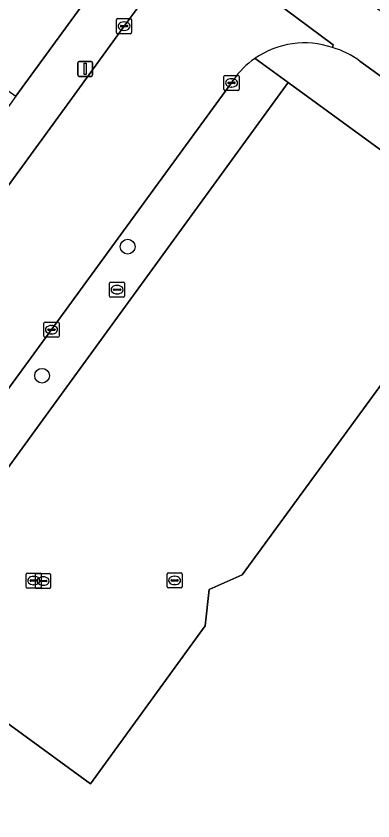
# Model space of a CAD drawing. Extents: x 159039 to 160102, y 381214 to 382524.
# Drawn here: x 159844.9 to 159868.6, y 382266.7 to 382320.1 of the extents above; entities that cross this region are included whole.
import ezdxf

# ---------------------------------------------------------------- set-up
doc = ezdxf.new("R2010")
doc.units = 0
for name, color, linetype in [('IMGEO_Boom', 7, 'Continuous'), ('IMGEO_Brandkraan', 7, 'Continuous'), ('IMGEO_Erf', 7, 'Continuous'), ('IMGEO_Groenvoorziening', 7, 'Continuous'), ('IMGEO_Hek', 7, 'Continuous'), ('IMGEO_Kolk', 7, 'Continuous'), ('IMGEO_Lichtmast', 7, 'Continuous'), ('IMGEO_Pand', 7, 'Continuous'), ('IMGEO_Rijbaan_lokaal_gesloten', 7, 'Continuous'), ('IMGEO_Rioolput', 7, 'Continuous'), ('IMGEO_Voetpad_open', 7, 'Continuous')]:
    doc.layers.add(name, color=color, linetype=linetype)

msp = doc.modelspace()

# ---------------------------------------------------------------- linework, layer by layer
at = {"layer": 'IMGEO_Boom'}
for centre in [(159852.296, 382304.766), (159846.614, 382296.205)]:
    msp.add_circle(centre, 0.489, dxfattribs=at)
at = {"layer": 'IMGEO_Brandkraan'}
for p, q in [((159851.095, 382301.49), (159851.095, 382302.342)), ((159851.17, 382302.416), (159852.022, 382302.416)), ((159851.583, 382302.196), (159851.608, 382302.196)), ((159852.096, 382302.342), (159852.096, 382301.49)), ((159851.354, 382301.91), (159851.354, 382301.922)), ((159851.792, 382301.873), (159851.394, 382301.873)), ((159851.397, 382301.959), (159851.795, 382301.959)), ((159851.606, 382301.636), (159851.581, 382301.636)), ((159851.838, 382301.922), (159851.838, 382301.91)), ((159852.022, 382301.416), (159851.17, 382301.416))]:
    msp.add_line(p, q, dxfattribs=at)
for points in [[(159851.095, 382301.49), (159851.095, 382302.342)], [(159851.17, 382302.416), (159852.022, 382302.416)], [(159852.096, 382302.342), (159852.096, 382301.49)], [(159852.022, 382301.416), (159851.17, 382301.416)]]:
    msp.add_lwpolyline(points, dxfattribs=at)
for centre, radius, start, end in [((159851.172, 382302.34), 0.0765, 91.552, 178.448), ((159851.172, 382302.34), 0.0765, 91.552, 178.448), ((159852.02, 382302.34), 0.0765, 1.552, 88.448), ((159852.02, 382302.34), 0.0765, 1.552, 88.448), ((159851.394, 382301.919), 0.0403, 85.8775, 175.7526), ((159851.391, 382301.909), 0.0366, 178.938, 274.7102), ((159851.795, 382301.916), 0.043, 264.8664, 352.4533), ((159851.799, 382301.921), 0.0386, 1.7309, 96.639), ((159851.172, 382301.492), 0.0765, 181.552, 268.448), ((159851.172, 382301.492), 0.0765, 181.552, 268.448), ((159852.02, 382301.492), 0.0765, 271.552, 358.448), ((159852.02, 382301.492), 0.0765, 271.552, 358.448)]:
    msp.add_arc(centre, radius, start, end, dxfattribs=at)
for centre, major_axis, ratio, start_param, end_param in [((159851.582, 382301.916), (-0.387, 0.002), 0.722429, 4.712389, 7.853982), ((159851.607, 382301.916), (-0.39, 0.002), 0.717154, 1.570796, 4.712389)]:
    msp.add_ellipse(centre, major_axis=major_axis, ratio=ratio, start_param=start_param, end_param=end_param, dxfattribs=at)
at = {"layer": 'IMGEO_Erf'}
for points in [[(160020.599, 382175.649), (160018.833, 382185.122), (160016.035, 382191.866), (160011.539, 382198.625), (160000, 382209.509), (159996.562, 382212.688), (159994.765, 382214.349), (159989.664, 382219.065), (159981.55, 382228.4), (159979.665, 382230.1), (159979.923, 382230.447), (159954.631, 382248.87), (159933.642, 382264.157), (159929.854, 382266.916), (159862.948, 382315.648), (159846.318, 382292.787), (159843.971, 382289.56), (159826.149, 382265.058), (159823.166, 382260.958), (159815.195, 382250)], [(159860.619, 382221.869), (159847.489, 382231.418), (159824.251, 382248.347), (159834.092, 382261.89), (159831.074, 382264.097), (159839.967, 382276.314), (159849.826, 382269.137), (159857.448, 382279.611), (159857.704, 382282.03), (159859.901, 382282.988), (159869.625, 382296.32), (159894.849, 382277.968), (159899.284, 382274.741), (159901.665, 382274.497), (159902.64, 382272.295), (159906.987, 382269.124), (159928.753, 382253.251), (159931.134, 382253.007), (159932.105, 382250.815), (159951.642, 382236.581), (159972.007, 382221.738)]]:
    msp.add_lwpolyline(points, dxfattribs=at)
at = {"layer": 'IMGEO_Groenvoorziening'}
msp.add_lwpolyline([(159849.969, 382325.173), (159845.391, 382328.496), (159838.908, 382320.092), (159838.34, 382319.355), (159844.882, 382314.749), (159850.377, 382322.305)], dxfattribs=at)
at = {"layer": 'IMGEO_Hek'}
for points in [[(159846.318, 382292.787), (159862.948, 382315.648)], [(159862.948, 382315.648), (159929.854, 382266.916)], [(159843.971, 382289.56), (159846.318, 382292.787)]]:
    msp.add_lwpolyline(points, dxfattribs=at)
at = {"layer": 'IMGEO_Kolk'}
for p, q in [((159851.557, 382318.971), (159851.557, 382319.823)), ((159851.632, 382319.897), (159852.484, 382319.897)), ((159852.558, 382319.823), (159852.558, 382318.971)), ((159851.816, 382319.391), (159851.816, 382319.403)), ((159852.254, 382319.354), (159851.856, 382319.354)), ((159851.859, 382319.44), (159852.257, 382319.44)), ((159852.045, 382319.677), (159852.07, 382319.677)), ((159852.3, 382319.403), (159852.3, 382319.391)), ((159852.484, 382318.897), (159851.632, 382318.897)), ((159852.068, 382319.117), (159852.043, 382319.117)), ((159858.688, 382315.206), (159858.688, 382316.058)), ((159858.763, 382316.132), (159859.615, 382316.132)), ((159859.689, 382316.058), (159859.689, 382315.206)), ((159858.947, 382315.626), (159858.947, 382315.638)), ((159859.385, 382315.589), (159858.987, 382315.589)), ((159858.99, 382315.675), (159859.388, 382315.675)), ((159859.176, 382315.912), (159859.201, 382315.912)), ((159859.431, 382315.638), (159859.431, 382315.626)), ((159859.615, 382315.132), (159858.763, 382315.132)), ((159859.199, 382315.352), (159859.174, 382315.352)), ((159846.739, 382298.834), (159846.739, 382299.686)), ((159846.814, 382299.76), (159847.666, 382299.76)), ((159847.227, 382299.54), (159847.252, 382299.54)), ((159847.74, 382299.686), (159847.74, 382298.834)), ((159846.998, 382299.254), (159846.998, 382299.266)), ((159847.436, 382299.217), (159847.038, 382299.217)), ((159847.041, 382299.303), (159847.439, 382299.303)), ((159847.25, 382298.98), (159847.225, 382298.98)), ((159847.482, 382299.266), (159847.482, 382299.254)), ((159847.666, 382298.76), (159846.814, 382298.76))]:
    msp.add_line(p, q, dxfattribs=at)
for points in [[(159851.557, 382318.971), (159851.557, 382319.823)], [(159851.632, 382319.897), (159852.484, 382319.897)], [(159852.558, 382319.823), (159852.558, 382318.971)], [(159852.484, 382318.897), (159851.632, 382318.897)], [(159858.688, 382315.206), (159858.688, 382316.058)], [(159858.763, 382316.132), (159859.615, 382316.132)], [(159859.689, 382316.058), (159859.689, 382315.206)], [(159859.615, 382315.132), (159858.763, 382315.132)], [(159846.739, 382298.834), (159846.739, 382299.686)], [(159846.814, 382299.76), (159847.666, 382299.76)], [(159847.74, 382299.686), (159847.74, 382298.834)], [(159847.666, 382298.76), (159846.814, 382298.76)]]:
    msp.add_lwpolyline(points, dxfattribs=at)
for centre, radius, start, end in [((159851.634, 382319.821), 0.0765, 91.552, 178.448), ((159851.634, 382319.821), 0.0765, 91.552, 178.448), ((159852.482, 382319.821), 0.0765, 1.552, 88.448), ((159852.482, 382319.821), 0.0765, 1.552, 88.448), ((159851.856, 382319.4), 0.0403, 85.8775, 175.7526), ((159851.853, 382319.39), 0.0366, 178.938, 274.7102), ((159852.257, 382319.397), 0.043, 264.8664, 352.4533), ((159852.261, 382319.402), 0.0386, 1.7309, 96.639), ((159851.634, 382318.973), 0.0765, 181.552, 268.448), ((159851.634, 382318.973), 0.0765, 181.552, 268.448), ((159852.482, 382318.973), 0.0765, 271.552, 358.448), ((159852.482, 382318.973), 0.0765, 271.552, 358.448), ((159858.765, 382316.056), 0.0765, 91.552, 178.448), ((159858.765, 382316.056), 0.0765, 91.552, 178.448), ((159859.613, 382316.056), 0.0765, 1.552, 88.448), ((159859.613, 382316.056), 0.0765, 1.552, 88.448), ((159858.987, 382315.635), 0.0403, 85.8775, 175.7526), ((159858.984, 382315.625), 0.0366, 178.938, 274.7102), ((159859.388, 382315.632), 0.043, 264.8664, 352.4533), ((159859.392, 382315.637), 0.0386, 1.7309, 96.639), ((159858.765, 382315.208), 0.0765, 181.552, 268.448), ((159858.765, 382315.208), 0.0765, 181.552, 268.448), ((159859.613, 382315.208), 0.0765, 271.552, 358.448), ((159859.613, 382315.208), 0.0765, 271.552, 358.448), ((159846.816, 382299.684), 0.0765, 91.552, 178.448), ((159846.816, 382299.684), 0.0765, 91.552, 178.448), ((159847.664, 382299.684), 0.0765, 1.552, 88.448), ((159847.664, 382299.684), 0.0765, 1.552, 88.448), ((159847.038, 382299.263), 0.0403, 85.8775, 175.7526), ((159847.035, 382299.253), 0.0366, 178.938, 274.7102), ((159847.439, 382299.26), 0.043, 264.8664, 352.4533), ((159847.443, 382299.265), 0.0386, 1.7309, 96.639), ((159846.816, 382298.836), 0.0765, 181.552, 268.448), ((159846.816, 382298.836), 0.0765, 181.552, 268.448), ((159847.664, 382298.836), 0.0765, 271.552, 358.448), ((159847.664, 382298.836), 0.0765, 271.552, 358.448)]:
    msp.add_arc(centre, radius, start, end, dxfattribs=at)
for centre, major_axis, ratio, start_param, end_param in [((159852.044, 382319.397), (-0.387, 0.002), 0.722429, 4.712389, 7.853982), ((159852.069, 382319.397), (-0.39, 0.002), 0.717154, 1.570796, 4.712389), ((159859.175, 382315.632), (-0.387, 0.002), 0.722429, 4.712389, 7.853982), ((159859.2, 382315.632), (-0.39, 0.002), 0.717154, 1.570796, 4.712389), ((159847.226, 382299.26), (-0.387, 0.002), 0.722429, 4.712389, 7.853982), ((159847.251, 382299.26), (-0.39, 0.002), 0.717154, 1.570796, 4.712389)]:
    msp.add_ellipse(centre, major_axis=major_axis, ratio=ratio, start_param=start_param, end_param=end_param, dxfattribs=at)
at = {"layer": 'IMGEO_Lichtmast'}
for p, q in [((159848.979, 382316.161), (159848.979, 382316.961)), ((159848.979, 382316.961), (159848.979, 382316.161)), ((159849.079, 382317.061), (159849.869, 382317.061)), ((159849.869, 382317.061), (159849.079, 382317.061)), ((159849.969, 382316.961), (159849.969, 382316.161)), ((159849.969, 382316.161), (159849.969, 382316.961)), ((159849.869, 382316.061), (159849.079, 382316.061)), ((159849.079, 382316.061), (159849.869, 382316.061))]:
    msp.add_line(p, q, dxfattribs=at)
msp.add_lwpolyline([(159849.399, 382316.936), (159849.549, 382316.936), (159849.549, 382316.186), (159849.399, 382316.186), (159849.399, 382316.936)], dxfattribs=at)
for centre, start, end in [((159849.079, 382316.961), 90, 180), ((159849.079, 382316.961), 90, 180), ((159849.869, 382316.961), 0, 90), ((159849.869, 382316.961), 360, 90), ((159849.079, 382316.161), 180, 270), ((159849.079, 382316.161), 180, 270), ((159849.869, 382316.161), 270, 0), ((159849.869, 382316.161), 270, 0)]:
    msp.add_arc(centre, 0.1, start, end, dxfattribs=at)
at = {"layer": 'IMGEO_Pand'}
msp.add_lwpolyline([(159972.007, 382221.738), (159951.642, 382236.581), (159932.105, 382250.815), (159931.134, 382253.007), (159928.753, 382253.251), (159906.987, 382269.124), (159902.64, 382272.295), (159901.665, 382274.497), (159899.284, 382274.741), (159894.849, 382277.968), (159869.625, 382296.32), (159859.901, 382282.988), (159857.704, 382282.03), (159857.448, 382279.611), (159849.826, 382269.137), (159839.967, 382276.314), (159831.074, 382264.097), (159834.092, 382261.89), (159824.251, 382248.347), (159847.489, 382231.418), (159860.619, 382221.869)], dxfattribs=at)
at = {"layer": 'IMGEO_Rijbaan_lokaal_gesloten'}
for points in [[(159860.098, 382326.954), (159857.331, 382324.565), (159865.928, 382318.154), (159865.883, 382317.974)], [(159867.707, 382317.081), (159869.938, 382315.452), (159882.52, 382306.304), (159896.64, 382295.974), (159910.01, 382286.237), (159924.195, 382275.892), (159931.071, 382270.91), (159936.658, 382266.862), (159937.573, 382266.199), (159950.94, 382256.441), (159959.848, 382250), (159962.347, 382248.193), (159964.399, 382250.985), (159963.943, 382251.311), (159860.098, 382326.954)], [(159865.883, 382317.974), (159865.928, 382318.154), (159857.331, 382324.565), (159856.088, 382323.71), (159853.785, 382321.763), (159853.124, 382320.843), (159852.06, 382319.396), (159848.63, 382314.655), (159823.176, 382279.742), (159818.413, 382273.209), (159811.756, 382264.078), (159810.143, 382261.833)], [(159841.112, 382290.859), (159844.526, 382295.541), (159854.945, 382309.828), (159859.188, 382315.634), (159859.302, 382315.815)]]:
    msp.add_lwpolyline(points, dxfattribs=at)
for centre, radius, start, end in [((159864.019, 382312.543), 5.742, 71.0608, 124.7274), ((159864.436, 382312.709), 5.46, 53.1958, 74.633), ((159864.033, 382312.533), 5.758, 124.7881, 145.2515)]:
    msp.add_arc(centre, radius, start, end, dxfattribs=at)
at = {"layer": 'IMGEO_Rioolput'}
for p, q in [((159845.563, 382282.19), (159845.563, 382283.042)), ((159845.638, 382283.116), (159846.49, 382283.116)), ((159846.183, 382282.162), (159846.183, 382283.014)), ((159846.258, 382283.088), (159847.11, 382283.088)), ((159846.564, 382283.042), (159846.564, 382282.19)), ((159847.184, 382283.014), (159847.184, 382282.162)), ((159854.911, 382282.2), (159854.911, 382283.052)), ((159854.986, 382283.126), (159855.838, 382283.126)), ((159855.912, 382283.052), (159855.912, 382282.2)), ((159845.822, 382282.61), (159845.822, 382282.622)), ((159846.26, 382282.573), (159845.862, 382282.573)), ((159845.865, 382282.659), (159846.263, 382282.659)), ((159846.051, 382282.896), (159846.076, 382282.896)), ((159846.306, 382282.622), (159846.306, 382282.61)), ((159846.442, 382282.582), (159846.442, 382282.594)), ((159846.88, 382282.545), (159846.482, 382282.545)), ((159846.485, 382282.631), (159846.883, 382282.631)), ((159846.671, 382282.868), (159846.696, 382282.868)), ((159846.926, 382282.594), (159846.926, 382282.582)), ((159855.17, 382282.62), (159855.17, 382282.632)), ((159855.608, 382282.583), (159855.21, 382282.583)), ((159855.213, 382282.669), (159855.611, 382282.669)), ((159855.399, 382282.906), (159855.424, 382282.906)), ((159855.654, 382282.632), (159855.654, 382282.62)), ((159846.49, 382282.116), (159845.638, 382282.116)), ((159846.074, 382282.336), (159846.049, 382282.336)), ((159847.11, 382282.088), (159846.258, 382282.088)), ((159846.694, 382282.308), (159846.669, 382282.308)), ((159855.838, 382282.126), (159854.986, 382282.126)), ((159855.422, 382282.346), (159855.397, 382282.346))]:
    msp.add_line(p, q, dxfattribs=at)
for points in [[(159845.563, 382282.19), (159845.563, 382283.042)], [(159845.638, 382283.116), (159846.49, 382283.116)], [(159846.183, 382282.162), (159846.183, 382283.014)], [(159846.258, 382283.088), (159847.11, 382283.088)], [(159846.564, 382283.042), (159846.564, 382282.19)], [(159847.184, 382283.014), (159847.184, 382282.162)], [(159854.911, 382282.2), (159854.911, 382283.052)], [(159854.986, 382283.126), (159855.838, 382283.126)], [(159855.912, 382283.052), (159855.912, 382282.2)], [(159846.49, 382282.116), (159845.638, 382282.116)], [(159847.11, 382282.088), (159846.258, 382282.088)], [(159855.838, 382282.126), (159854.986, 382282.126)]]:
    msp.add_lwpolyline(points, dxfattribs=at)
for centre, radius, start, end in [((159845.64, 382283.04), 0.0765, 91.552, 178.448), ((159845.64, 382283.04), 0.0765, 91.552, 178.448), ((159846.26, 382283.012), 0.0765, 91.552, 178.448), ((159846.26, 382283.012), 0.0765, 91.552, 178.448), ((159846.488, 382283.04), 0.0765, 1.552, 88.448), ((159846.488, 382283.04), 0.0765, 1.552, 88.448), ((159847.108, 382283.012), 0.0765, 1.552, 88.448), ((159847.108, 382283.012), 0.0765, 1.552, 88.448), ((159854.988, 382283.05), 0.0765, 91.552, 178.448), ((159854.988, 382283.05), 0.0765, 91.552, 178.448), ((159855.836, 382283.05), 0.0765, 1.552, 88.448), ((159855.836, 382283.05), 0.0765, 1.552, 88.448), ((159845.862, 382282.619), 0.0403, 85.8775, 175.7526), ((159845.859, 382282.609), 0.0366, 178.938, 274.7102), ((159846.263, 382282.616), 0.043, 264.8664, 352.4533), ((159846.267, 382282.621), 0.0386, 1.7309, 96.639), ((159846.482, 382282.591), 0.0403, 85.8775, 175.7526), ((159846.479, 382282.581), 0.0366, 178.938, 274.7102), ((159846.883, 382282.588), 0.043, 264.8664, 352.4533), ((159846.887, 382282.593), 0.0386, 1.7309, 96.639), ((159855.21, 382282.629), 0.0403, 85.8775, 175.7526), ((159855.207, 382282.619), 0.0366, 178.938, 274.7102), ((159855.611, 382282.626), 0.043, 264.8664, 352.4533), ((159855.615, 382282.631), 0.0386, 1.7309, 96.639), ((159845.64, 382282.192), 0.0765, 181.552, 268.448), ((159845.64, 382282.192), 0.0765, 181.552, 268.448), ((159846.26, 382282.164), 0.0765, 181.552, 268.448), ((159846.26, 382282.164), 0.0765, 181.552, 268.448), ((159846.488, 382282.192), 0.0765, 271.552, 358.448), ((159846.488, 382282.192), 0.0765, 271.552, 358.448), ((159847.108, 382282.164), 0.0765, 271.552, 358.448), ((159847.108, 382282.164), 0.0765, 271.552, 358.448), ((159854.988, 382282.202), 0.0765, 181.552, 268.448), ((159854.988, 382282.202), 0.0765, 181.552, 268.448), ((159855.836, 382282.202), 0.0765, 271.552, 358.448), ((159855.836, 382282.202), 0.0765, 271.552, 358.448)]:
    msp.add_arc(centre, radius, start, end, dxfattribs=at)
for centre, major_axis, ratio, start_param, end_param in [((159846.05, 382282.616), (-0.387, 0.002), 0.722429, 4.712389, 7.853982), ((159846.075, 382282.616), (-0.39, 0.002), 0.717154, 1.570796, 4.712389), ((159846.67, 382282.588), (-0.387, 0.002), 0.722429, 4.712389, 7.853982), ((159846.695, 382282.588), (-0.39, 0.002), 0.717154, 1.570796, 4.712389), ((159855.398, 382282.626), (-0.387, 0.002), 0.722429, 4.712389, 7.853982), ((159855.423, 382282.626), (-0.39, 0.002), 0.717154, 1.570796, 4.712389)]:
    msp.add_ellipse(centre, major_axis=major_axis, ratio=ratio, start_param=start_param, end_param=end_param, dxfattribs=at)
at = {"layer": 'IMGEO_Voetpad_open'}
for points in [[(159848.63, 382314.655), (159852.06, 382319.396), (159853.124, 382320.843), (159853.785, 382321.763), (159850.501, 382324.848), (159849.969, 382325.173)], [(159850.377, 382322.305), (159844.882, 382314.749), (159843.721, 382313.153), (159822.899, 382284.518), (159820.746, 382281.557), (159823.176, 382279.742), (159848.63, 382314.655)], [(159823.166, 382260.958), (159826.149, 382265.058), (159843.971, 382289.56), (159846.318, 382292.787), (159862.948, 382315.648), (159860.748, 382317.262)], [(159860.748, 382317.262), (159862.948, 382315.648), (159929.854, 382266.916), (159931.071, 382270.91), (159924.195, 382275.892), (159910.01, 382286.237), (159896.64, 382295.974)], [(159896.64, 382295.974), (159882.52, 382306.304), (159869.938, 382315.452), (159867.707, 382317.081)], [(159859.302, 382315.815), (159859.188, 382315.634), (159854.945, 382309.828), (159844.526, 382295.541), (159841.112, 382290.859), (159823.652, 382266.831), (159820.705, 382262.776), (159813.432, 382252.767)]]:
    msp.add_lwpolyline(points, dxfattribs=at)
for centre, radius, start, end in [((159864.019, 382312.543), 5.742, 71.0608, 124.7274), ((159864.436, 382312.709), 5.46, 53.1958, 74.633), ((159864.033, 382312.533), 5.758, 124.7881, 145.2515)]:
    msp.add_arc(centre, radius, start, end, dxfattribs=at)

doc.saveas('drawing.dxf')
